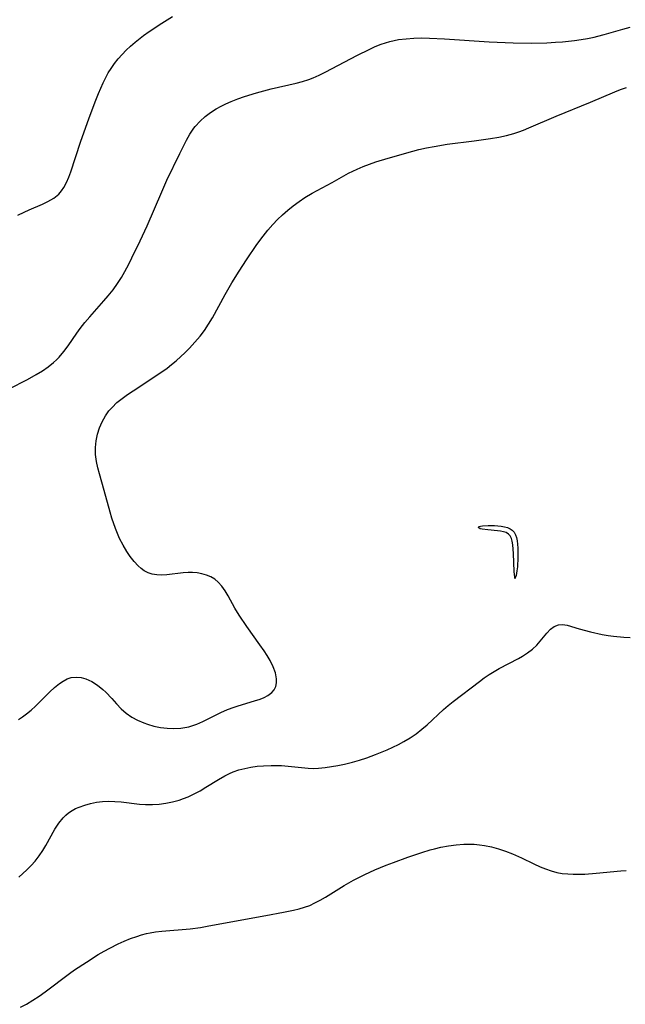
# Model space of a CAD drawing. Header units: metres. Extents: x 1073367 to 1082519, y 1569854 to 1574957.
# Tile 1047 of 1056: x 1080846 to 1080996, y 1573546 to 1573789. Entities that reach past the tile are written whole.
import ezdxf

# ---------------------------------------------------------------- set-up
doc = ezdxf.new("R2010")
doc.units = ezdxf.units.M
doc.layers.add('CGG_CurvaNivelLidar_v1', color=253, linetype='Continuous', lineweight=30)

msp = doc.modelspace()

# ---------------------------------------------------------------- linework, layer by layer
at = {"layer": 'CGG_CurvaNivelLidar_v1'}
for p, q in [((1080881.4378, 1573788.0483, 79), (1080884.0806, 1573789.715, 79)), ((1080876.9835, 1573784.9947, 79), (1080878.389, 1573786.0019, 79)), ((1080878.389, 1573786.0019, 79), (1080881.4378, 1573788.0483, 79)), ((1080990.4669, 1573785.2624, 78.5), (1080995.0626, 1573786.608, 78.5)), ((1080995.0626, 1573786.608, 78.5), (1080996.8487, 1573787.0447, 78.5)), ((1080874.9199, 1573783.3907, 79), (1080876.9835, 1573784.9947, 79)), ((1080936.5905, 1573783.2524, 78.5), (1080937.6712, 1573783.5686, 78.5)), ((1080937.6712, 1573783.5686, 78.5), (1080938.7088, 1573783.8123, 78.5)), ((1080938.7088, 1573783.8123, 78.5), (1080939.7918, 1573784.0071, 78.5)), ((1080939.7918, 1573784.0071, 78.5), (1080941.6757, 1573784.2378, 78.5)), ((1080941.6757, 1573784.2378, 78.5), (1080943.5849, 1573784.3665, 78.5)), ((1080943.5849, 1573784.3665, 78.5), (1080945.5119, 1573784.4155, 78.5)), ((1080945.5119, 1573784.4155, 78.5), (1080947.4511, 1573784.3992, 78.5)), ((1080947.4511, 1573784.3992, 78.5), (1080951.1425, 1573784.2369, 78.5)), ((1080951.1425, 1573784.2369, 78.5), (1080962.1449, 1573783.4824, 78.5)), ((1080980.2139, 1573783.4986, 78.5), (1080983.1657, 1573783.7969, 78.5)), ((1080983.1657, 1573783.7969, 78.5), (1080984.7832, 1573784.0166, 78.5)), ((1080984.7832, 1573784.0166, 78.5), (1080986.3892, 1573784.2849, 78.5)), ((1080986.3892, 1573784.2849, 78.5), (1080987.9804, 1573784.6118, 78.5)), ((1080987.9804, 1573784.6118, 78.5), (1080988.9264, 1573784.8407, 78.5)), ((1080988.9264, 1573784.8407, 78.5), (1080990.4669, 1573785.2624, 78.5)), ((1080871.6786, 1573780.3689, 79), (1080872.7089, 1573781.4221, 79)), ((1080872.7089, 1573781.4221, 79), (1080873.7924, 1573782.4271, 79)), ((1080873.7924, 1573782.4271, 79), (1080874.9199, 1573783.3907, 79)), ((1080929.7128, 1573780.1773, 78.5), (1080932.5456, 1573781.6104, 78.5)), ((1080932.5456, 1573781.6104, 78.5), (1080934.0247, 1573782.2816, 78.5)), ((1080934.0247, 1573782.2816, 78.5), (1080935.5235, 1573782.8833, 78.5)), ((1080935.5235, 1573782.8833, 78.5), (1080936.5905, 1573783.2524, 78.5)), ((1080962.1449, 1573783.4824, 78.5), (1080966.0892, 1573783.2845, 78.5)), ((1080966.0892, 1573783.2845, 78.5), (1080968.0605, 1573783.2188, 78.5)), ((1080968.0605, 1573783.2188, 78.5), (1080972.6169, 1573783.1809, 78.5)), ((1080972.6169, 1573783.1809, 78.5), (1080976.3047, 1573783.2642, 78.5)), ((1080976.3047, 1573783.2642, 78.5), (1080978.484, 1573783.3736, 78.5)), ((1080978.484, 1573783.3736, 78.5), (1080980.2139, 1573783.4986, 78.5)), ((1080869.823, 1573778.1271, 79), (1080870.7201, 1573779.2731, 79)), ((1080870.7201, 1573779.2731, 79), (1080871.6786, 1573780.3689, 79)), ((1080921.6877, 1573775.9676, 78.5), (1080929.7128, 1573780.1773, 78.5)), ((1080868.285, 1573775.8103, 79), (1080868.9881, 1573776.9342, 79)), ((1080868.9881, 1573776.9342, 79), (1080869.823, 1573778.1271, 79)), ((1080866.9907, 1573773.3566, 79), (1080867.6361, 1573774.6511, 79)), ((1080867.6361, 1573774.6511, 79), (1080868.285, 1573775.8103, 79)), ((1080916.1432, 1573773.7173, 78.5), (1080917.7221, 1573774.2211, 78.5)), ((1080917.7221, 1573774.2211, 78.5), (1080918.7846, 1573774.6214, 78.5)), ((1080918.7846, 1573774.6214, 78.5), (1080920.2492, 1573775.2617, 78.5)), ((1080920.2492, 1573775.2617, 78.5), (1080921.6877, 1573775.9676, 78.5)), ((1080865.8501, 1573770.7462, 79), (1080866.9907, 1573773.3566, 79)), ((1080904.8332, 1573770.9189, 78.5), (1080908.4444, 1573771.8753, 78.5)), ((1080908.4444, 1573771.8753, 78.5), (1080914.5353, 1573773.2831, 78.5)), ((1080914.5353, 1573773.2831, 78.5), (1080916.1432, 1573773.7173, 78.5)), ((1080993.0862, 1573771.1168, 78), (1080994.511, 1573771.7025, 78)), ((1080994.511, 1573771.7025, 78), (1080995.9436, 1573772.2437, 78)), ((1080863.594, 1573764.7785, 79), (1080865.1826, 1573769.0541, 79)), ((1080865.1826, 1573769.0541, 79), (1080865.8501, 1573770.7462, 79)), ((1080898.5307, 1573768.7481, 78.5), (1080900.1785, 1573769.4006, 78.5)), ((1080900.1785, 1573769.4006, 78.5), (1080901.8587, 1573769.9962, 78.5)), ((1080901.8587, 1573769.9962, 78.5), (1080904.8332, 1573770.9189, 78.5)), ((1080987.1141, 1573768.5848, 78), (1080993.0862, 1573771.1168, 78)), ((1080893.4737, 1573766.0351, 78.5), (1080894.8728, 1573766.9361, 78.5)), ((1080894.8728, 1573766.9361, 78.5), (1080896.0551, 1573767.5925, 78.5)), ((1080896.0551, 1573767.5925, 78.5), (1080897.2769, 1573768.1938, 78.5)), ((1080897.2769, 1573768.1938, 78.5), (1080898.5307, 1573768.7481, 78.5)), ((1080978.6381, 1573765.1885, 78), (1080987.1141, 1573768.5848, 78)), ((1080861.4339, 1573758.7174, 79), (1080863.594, 1573764.7785, 79)), ((1080890.9344, 1573763.9436, 78.5), (1080892.1568, 1573765.0382, 78.5)), ((1080892.1568, 1573765.0382, 78.5), (1080893.4737, 1573766.0351, 78.5)), ((1080971.9344, 1573762.2659, 78), (1080978.6381, 1573765.1885, 78)), ((1080888.3976, 1573760.7376, 78.5), (1080889.3825, 1573762.1834, 78.5)), ((1080889.3825, 1573762.1834, 78.5), (1080889.685, 1573762.5717, 78.5)), ((1080889.685, 1573762.5717, 78.5), (1080890.9344, 1573763.9436, 78.5)), ((1080969.4423, 1573761.3043, 78), (1080970.6246, 1573761.7378, 78)), ((1080970.6246, 1573761.7378, 78), (1080971.9344, 1573762.2659, 78)), ((1080887.5125, 1573759.204, 78.5), (1080888.3976, 1573760.7376, 78.5)), ((1080958.4677, 1573759.0507, 78), (1080962.4311, 1573759.6303, 78)), ((1080962.4311, 1573759.6303, 78), (1080964.4848, 1573759.9961, 78)), ((1080964.4848, 1573759.9961, 78), (1080966.3794, 1573760.4086, 78)), ((1080966.3794, 1573760.4086, 78), (1080968.2461, 1573760.9146, 78)), ((1080968.2461, 1573760.9146, 78), (1080969.4423, 1573761.3043, 78)), ((1080859.0255, 1573751.4633, 79), (1080861.4339, 1573758.7174, 79)), ((1080885.8973, 1573755.9817, 78.5), (1080886.6897, 1573757.6109, 78.5)), ((1080886.6897, 1573757.6109, 78.5), (1080887.5125, 1573759.204, 78.5)), ((1080943.3477, 1573756.5477, 78), (1080944.8164, 1573756.9239, 78)), ((1080944.8164, 1573756.9239, 78), (1080946.6781, 1573757.3472, 78)), ((1080946.6781, 1573757.3472, 78), (1080948.5531, 1573757.7131, 78)), ((1080948.5531, 1573757.7131, 78), (1080951.8081, 1573758.2214, 78)), ((1080951.8081, 1573758.2214, 78), (1080958.4677, 1573759.0507, 78)), ((1080882.7426, 1573749.3928, 78.5), (1080885.8973, 1573755.9817, 78.5)), ((1080934.1952, 1573753.857, 78), (1080937.2841, 1573754.8126, 78)), ((1080937.2841, 1573754.8126, 78), (1080943.3477, 1573756.5477, 78)), ((1080927.4698, 1573751.0864, 78), (1080929.5805, 1573752.1241, 78)), ((1080929.5805, 1573752.1241, 78), (1080931.1104, 1573752.7624, 78)), ((1080931.1104, 1573752.7624, 78), (1080932.6712, 1573753.341, 78)), ((1080932.6712, 1573753.341, 78), (1080934.1952, 1573753.857, 78)), ((1080857.9916, 1573748.7954, 79), (1080858.5361, 1573750.0953, 79)), ((1080858.5361, 1573750.0953, 79), (1080859.0255, 1573751.4633, 79)), ((1080923.4421, 1573748.8354, 78), (1080927.4698, 1573751.0864, 78)), ((1080856.7767, 1573746.7265, 79), (1080857.3578, 1573747.5877, 79)), ((1080857.3578, 1573747.5877, 79), (1080857.9916, 1573748.7954, 79)), ((1080881.4403, 1573746.4966, 78.5), (1080882.7426, 1573749.3928, 78.5)), ((1080918.4881, 1573746.1355, 78), (1080923.4421, 1573748.8354, 78)), ((1080853.391, 1573744.0923, 79), (1080854.8431, 1573744.9318, 79)), ((1080854.8431, 1573744.9318, 79), (1080856.1044, 1573745.9543, 79)), ((1080856.1044, 1573745.9543, 79), (1080856.7767, 1573746.7265, 79)), ((1080877.8323, 1573738.1462, 78.5), (1080881.4403, 1573746.4966, 78.5)), ((1080915.2741, 1573744.1269, 78), (1080916.7374, 1573745.0941, 78)), ((1080916.7374, 1573745.0941, 78), (1080918.4881, 1573746.1355, 78)), ((1080848.8039, 1573742.1003, 79), (1080852.0602, 1573743.4714, 79)), ((1080852.0602, 1573743.4714, 79), (1080853.391, 1573744.0923, 79)), ((1080912.5063, 1573741.9755, 78), (1080913.8614, 1573743.0873, 78)), ((1080913.8614, 1573743.0873, 78), (1080915.2741, 1573744.1269, 78)), ((1080845.9619, 1573740.715, 79), (1080847.5304, 1573741.5131, 79)), ((1080847.5304, 1573741.5131, 79), (1080848.8039, 1573742.1003, 79)), ((1080910.0029, 1573739.6542, 78), (1080911.1987, 1573740.8039, 78)), ((1080911.1987, 1573740.8039, 78), (1080912.5063, 1573741.9755, 78)), ((1080876.1058, 1573734.3879, 78.5), (1080877.8323, 1573738.1462, 78.5)), ((1080907.6233, 1573737.0539, 78), (1080908.8513, 1573738.4572, 78)), ((1080908.8513, 1573738.4572, 78), (1080910.0029, 1573739.6542, 78)), ((1080904.9038, 1573733.513, 78), (1080906.4515, 1573735.5955, 78)), ((1080906.4515, 1573735.5955, 78), (1080907.6233, 1573737.0539, 78)), ((1080874.101, 1573730.218, 78.5), (1080876.1058, 1573734.3879, 78.5)), ((1080902.3013, 1573729.7188, 78), (1080904.9038, 1573733.513, 78)), ((1080873.3091, 1573728.643, 78.5), (1080874.101, 1573730.218, 78.5)), ((1080872.3561, 1573726.8568, 78.5), (1080873.3091, 1573728.643, 78.5)), ((1080900.4925, 1573726.9253, 78), (1080902.3013, 1573729.7188, 78)), ((1080870.5703, 1573723.9155, 78.5), (1080871.4934, 1573725.3647, 78.5)), ((1080871.4934, 1573725.3647, 78.5), (1080872.3561, 1573726.8568, 78.5)), ((1080898.7559, 1573724.0877, 78), (1080900.4925, 1573726.9253, 78)), ((1080869.4745, 1573722.3897, 78.5), (1080870.5703, 1573723.9155, 78.5)), ((1080897.1152, 1573721.1968, 78), (1080898.7559, 1573724.0877, 78)), ((1080867.1829, 1573719.6248, 78.5), (1080868.2795, 1573720.9016, 78.5)), ((1080868.2795, 1573720.9016, 78.5), (1080869.4745, 1573722.3897, 78.5)), ((1080893.9638, 1573715.4734, 78), (1080897.1152, 1573721.1968, 78)), ((1080863.6922, 1573715.7048, 78.5), (1080867.1829, 1573719.6248, 78.5)), ((1080862.4797, 1573714.2766, 78.5), (1080863.6922, 1573715.7048, 78.5)), ((1080861.3271, 1573712.8122, 78.5), (1080862.4797, 1573714.2766, 78.5)), ((1080891.9767, 1573712.3628, 78), (1080892.9824, 1573713.8506, 78)), ((1080892.9824, 1573713.8506, 78), (1080893.9638, 1573715.4734, 78)), ((1080858.3681, 1573708.5673, 78.5), (1080860.4924, 1573711.6554, 78.5)), ((1080860.4924, 1573711.6554, 78.5), (1080861.3271, 1573712.8122, 78.5)), ((1080889.6193, 1573709.4376, 78), (1080890.8925, 1573710.9324, 78)), ((1080890.8925, 1573710.9324, 78), (1080891.9767, 1573712.3628, 78)), ((1080857.3009, 1573707.1223, 78.5), (1080858.3681, 1573708.5673, 78.5)), ((1080888.2723, 1573708.0022, 78), (1080889.6193, 1573709.4376, 78)), ((1080856.1527, 1573705.7561, 78.5), (1080857.3009, 1573707.1223, 78.5)), ((1080884.9969, 1573704.8933, 78), (1080887.1879, 1573706.9211, 78)), ((1080887.1879, 1573706.9211, 78), (1080888.2723, 1573708.0022, 78)), ((1080853.4611, 1573703.3516, 78.5), (1080854.8027, 1573704.4293, 78.5)), ((1080854.8027, 1573704.4293, 78.5), (1080855.4955, 1573705.0748, 78.5)), ((1080855.4955, 1573705.0748, 78.5), (1080856.1527, 1573705.7561, 78.5)), ((1080882.7951, 1573703.084, 78), (1080883.8897, 1573703.9516, 78)), ((1080883.8897, 1573703.9516, 78), (1080884.9969, 1573704.8933, 78)), ((1080848.4126, 1573700.2664, 78.5), (1080850.5354, 1573701.4505, 78.5)), ((1080850.5354, 1573701.4505, 78.5), (1080852.0304, 1573702.3679, 78.5)), ((1080852.0304, 1573702.3679, 78.5), (1080853.4611, 1573703.3516, 78.5)), ((1080874.3697, 1573697.4587, 78), (1080880.5241, 1573701.4463, 78)), ((1080880.5241, 1573701.4463, 78), (1080882.7951, 1573703.084, 78)), ((1080843.8705, 1573697.9625, 78.5), (1080848.4126, 1573700.2664, 78.5)), ((1080871.6706, 1573695.5619, 78), (1080872.996, 1573696.5268, 78)), ((1080872.996, 1573696.5268, 78), (1080874.3697, 1573697.4587, 78)), ((1080869.1981, 1573693.391, 78), (1080870.4163, 1573694.5458, 78)), ((1080870.4163, 1573694.5458, 78), (1080871.6706, 1573695.5619, 78)), ((1080867.5527, 1573691.279, 78), (1080868.4406, 1573692.5283, 78)), ((1080868.4406, 1573692.5283, 78), (1080869.1981, 1573693.391, 78)), ((1080866.115, 1573688.3654, 78), (1080866.7608, 1573689.8593, 78)), ((1080866.7608, 1573689.8593, 78), (1080867.5527, 1573691.279, 78)), ((1080865.2726, 1573685.1731, 78), (1080865.6173, 1573686.8143, 78)), ((1080865.6173, 1573686.8143, 78), (1080866.115, 1573688.3654, 78)), ((1080865.1166, 1573683.4992, 78), (1080865.2726, 1573685.1731, 78)), ((1080865.1683, 1573681.7734, 78), (1080865.1166, 1573683.4992, 78)), ((1080865.4002, 1573680.0365, 78), (1080865.1683, 1573681.7734, 78)), ((1080865.7222, 1573678.5037, 78), (1080865.4002, 1573680.0365, 78)), ((1080866.1186, 1573676.9672, 78), (1080865.7222, 1573678.5037, 78)), ((1080867.2859, 1573672.8791, 78), (1080866.1186, 1573676.9672, 78)), ((1080868.7557, 1573667.5163, 78), (1080867.2859, 1573672.8791, 78)), ((1080869.1889, 1573666.0487, 78), (1080868.7557, 1573667.5163, 78)), ((1080870.0208, 1573663.5587, 78), (1080869.1889, 1573666.0487, 78)), ((1080870.523, 1573662.3032, 78), (1080870.0208, 1573663.5587, 78)), ((1080871.0764, 1573661.0792, 78), (1080870.523, 1573662.3032, 78)), ((1080959.4913, 1573663.757, 77.5), (1080959.4918, 1573663.8871, 77.5)), ((1080959.5562, 1573663.6649, 77.5), (1080959.4913, 1573663.757, 77.5)), ((1080959.4918, 1573663.8871, 77.5), (1080959.6425, 1573664.0271, 77.5)), ((1080959.9263, 1573663.4592, 77.5), (1080959.5562, 1573663.6649, 77.5)), ((1080959.6425, 1573664.0271, 77.5), (1080959.9785, 1573664.1354, 77.5)), ((1080960.436, 1573663.3289, 77.5), (1080959.9263, 1573663.4592, 77.5)), ((1080959.9785, 1573664.1354, 77.5), (1080960.4995, 1573664.2115, 77.5)), ((1080961.7895, 1573663.1691, 77.5), (1080960.436, 1573663.3289, 77.5)), ((1080960.4995, 1573664.2115, 77.5), (1080961.8609, 1573664.2723, 77.5)), ((1080964.1684, 1573662.9893, 77.5), (1080961.7895, 1573663.1691, 77.5)), ((1080961.8609, 1573664.2723, 77.5), (1080963.4465, 1573664.2332, 77.5)), ((1080963.4465, 1573664.2332, 77.5), (1080965.0826, 1573664.0806, 77.5)), ((1080964.9534, 1573662.8894, 77.5), (1080964.1684, 1573662.9893, 77.5)), ((1080965.6936, 1573662.7383, 77.5), (1080964.9534, 1573662.8894, 77.5)), ((1080965.0826, 1573664.0806, 77.5), (1080965.8728, 1573663.9426, 77.5)), ((1080966.3591, 1573662.5098, 77.5), (1080965.6936, 1573662.7383, 77.5)), ((1080965.8728, 1573663.9426, 77.5), (1080966.6175, 1573663.7443, 77.5)), ((1080966.9134, 1573662.1689, 77.5), (1080966.3591, 1573662.5098, 77.5)), ((1080966.6175, 1573663.7443, 77.5), (1080967.2914, 1573663.4635, 77.5)), ((1080967.2914, 1573663.4635, 77.5), (1080967.7986, 1573663.1282, 77.5)), ((1080967.7986, 1573663.1282, 77.5), (1080968.0383, 1573662.9002, 77.5)), ((1080968.0383, 1573662.9002, 77.5), (1080968.275, 1573662.5996, 77.5)), ((1080968.275, 1573662.5996, 77.5), (1080968.6067, 1573661.9841, 77.5)), ((1080871.9155, 1573659.4426, 78), (1080871.0764, 1573661.0792, 78)), ((1080967.3259, 1573661.6851, 77.5), (1080966.9134, 1573662.1689, 77.5)), ((1080967.6171, 1573661.0806, 77.5), (1080967.3259, 1573661.6851, 77.5)), ((1080967.8163, 1573660.3837, 77.5), (1080967.6171, 1573661.0806, 77.5)), ((1080967.9526, 1573659.5259, 77.5), (1080967.8163, 1573660.3837, 77.5)), ((1080968.6067, 1573661.9841, 77.5), (1080968.8498, 1573661.2856, 77.5)), ((1080968.8498, 1573661.2856, 77.5), (1080969.0256, 1573660.5249, 77.5)), ((1080969.0256, 1573660.5249, 77.5), (1080969.146, 1573659.6628, 77.5)), ((1080872.8334, 1573657.8873, 78), (1080871.9155, 1573659.4426, 78)), ((1080873.705, 1573656.6034, 78), (1080872.8334, 1573657.8873, 78)), ((1080968.1074, 1573657.3644, 77.5), (1080967.9526, 1573659.5259, 77.5)), ((1080968.2917, 1573652.9191, 77.5), (1080968.1074, 1573657.3644, 77.5)), ((1080969.146, 1573659.6628, 77.5), (1080969.2134, 1573658.6466, 77.5)), ((1080969.2134, 1573658.6466, 77.5), (1080969.2344, 1573657.5295, 77.5)), ((1080969.2344, 1573657.5295, 77.5), (1080969.2148, 1573656.3659, 77.5)), ((1080874.6326, 1573655.4171, 78), (1080873.705, 1573656.6034, 78)), ((1080875.6148, 1573654.3518, 78), (1080874.6326, 1573655.4171, 78)), ((1080969.2148, 1573656.3659, 77.5), (1080969.0741, 1573654.1108, 77.5)), ((1080876.3604, 1573653.6776, 78), (1080875.6148, 1573654.3518, 78)), ((1080877.1526, 1573653.1038, 78), (1080876.3604, 1573653.6776, 78)), ((1080878.0944, 1573652.612, 78), (1080877.1526, 1573653.1038, 78)), ((1080879.1018, 1573652.2778, 78), (1080878.0944, 1573652.612, 78)), ((1080886.7547, 1573652.6316, 78), (1080882.712, 1573652.1449, 78)), ((1080887.9475, 1573652.7078, 78), (1080886.7547, 1573652.6316, 78)), ((1080889.0321, 1573652.7005, 78), (1080887.9475, 1573652.7078, 78)), ((1080890.2098, 1573652.5939, 78), (1080889.0321, 1573652.7005, 78)), ((1080891.3575, 1573652.3823, 78), (1080890.2098, 1573652.5939, 78)), ((1080968.4206, 1573651.5412, 77.5), (1080968.2917, 1573652.9191, 77.5)), ((1080968.9629, 1573653.1231, 77.5), (1080968.7735, 1573651.9876, 77.5)), ((1080969.0741, 1573654.1108, 77.5), (1080968.9629, 1573653.1231, 77.5)), ((1080880.2303, 1573652.0973, 78), (1080879.1018, 1573652.2778, 78)), ((1080881.405, 1573652.0632, 78), (1080880.2303, 1573652.0973, 78)), ((1080882.712, 1573652.1449, 78), (1080881.405, 1573652.0632, 78)), ((1080892.4608, 1573652.0602, 78), (1080891.3575, 1573652.3823, 78)), ((1080893.5203, 1573651.6125, 78), (1080892.4608, 1573652.0602, 78)), ((1080894.5018, 1573651.0406, 78), (1080893.5203, 1573651.6125, 78)), ((1080895.3868, 1573650.3396, 78), (1080894.5018, 1573651.0406, 78)), ((1080896.2964, 1573649.3407, 78), (1080895.3868, 1573650.3396, 78)), ((1080968.4619, 1573651.3106, 77.5), (1080968.4206, 1573651.5412, 77.5)), ((1080968.5, 1573651.2484, 77.5), (1080968.4619, 1573651.3106, 77.5)), ((1080968.5773, 1573651.3317, 77.5), (1080968.5, 1573651.2484, 77.5)), ((1080968.7735, 1573651.9876, 77.5), (1080968.5773, 1573651.3317, 77.5)), ((1080897.0937, 1573648.1972, 78), (1080896.2964, 1573649.3407, 78)), ((1080897.8268, 1573646.9517, 78), (1080897.0937, 1573648.1972, 78)), ((1080899.4977, 1573643.9074, 78), (1080897.8268, 1573646.9517, 78)), ((1080900.5348, 1573642.1955, 78), (1080899.4977, 1573643.9074, 78)), ((1080902.4335, 1573639.3481, 78), (1080900.5348, 1573642.1955, 78)), ((1080905.6168, 1573634.8981, 78), (1080902.4335, 1573639.3481, 78)), ((1080976.3368, 1573637.7665, 77.5), (1080977.2296, 1573638.6824, 77.5)), ((1080977.2296, 1573638.6824, 77.5), (1080978.1685, 1573639.3948, 77.5)), ((1080978.1685, 1573639.3948, 77.5), (1080979.176, 1573639.8124, 77.5)), ((1080979.176, 1573639.8124, 77.5), (1080980.2142, 1573639.8747, 77.5)), ((1080980.2142, 1573639.8747, 77.5), (1080981.3346, 1573639.6876, 77.5)), ((1080981.3346, 1573639.6876, 77.5), (1080984.3401, 1573638.8099, 77.5)), ((1080984.3401, 1573638.8099, 77.5), (1080987.1171, 1573638.0817, 77.5)), ((1080987.1171, 1573638.0817, 77.5), (1080990.0022, 1573637.4419, 77.5)), ((1080973.8536, 1573634.7814, 77.5), (1080974.6958, 1573635.7478, 77.5)), ((1080974.6958, 1573635.7478, 77.5), (1080976.3368, 1573637.7665, 77.5)), ((1080990.0022, 1573637.4419, 77.5), (1080991.443, 1573637.1837, 77.5)), ((1080991.443, 1573637.1837, 77.5), (1080992.7338, 1573637.0004, 77.5)), ((1080992.7338, 1573637.0004, 77.5), (1080995.3539, 1573636.7389, 77.5)), ((1080995.3539, 1573636.7389, 77.5), (1080996.8772, 1573636.6385, 77.5)), ((1080906.6521, 1573633.3935, 78), (1080905.6168, 1573634.8981, 78)), ((1080907.4206, 1573632.2007, 78), (1080906.6521, 1573633.3935, 78)), ((1080971.6173, 1573632.8951, 77.5), (1080972.8025, 1573633.8011, 77.5)), ((1080972.8025, 1573633.8011, 77.5), (1080973.8536, 1573634.7814, 77.5)), ((1080908.1422, 1573630.9978, 78), (1080907.4206, 1573632.2007, 78)), ((1080908.911, 1573629.459, 78), (1080908.1422, 1573630.9978, 78)), ((1080964.5887, 1573629.0154, 77.5), (1080969.3376, 1573631.504, 77.5)), ((1080969.3376, 1573631.504, 77.5), (1080970.3255, 1573632.0628, 77.5)), ((1080970.3255, 1573632.0628, 77.5), (1080971.6173, 1573632.8951, 77.5)), ((1080909.4652, 1573627.9364, 78), (1080908.911, 1573629.459, 78)), ((1080962.1244, 1573627.5309, 77.5), (1080963.357, 1573628.3132, 77.5)), ((1080963.357, 1573628.3132, 77.5), (1080964.5887, 1573629.0154, 77.5)), ((1080856.2344, 1573625.2975, 78), (1080857.1866, 1573625.9369, 78)), ((1080857.1866, 1573625.9369, 78), (1080858.1594, 1573626.4438, 78)), ((1080858.1594, 1573626.4438, 78), (1080859.1598, 1573626.7825, 78)), ((1080859.1598, 1573626.7825, 78), (1080860.3547, 1573626.9272, 78)), ((1080860.3547, 1573626.9272, 78), (1080861.5709, 1573626.825, 78)), ((1080861.5709, 1573626.825, 78), (1080862.7834, 1573626.4988, 78)), ((1080862.7834, 1573626.4988, 78), (1080864.2238, 1573625.8284, 78)), ((1080864.2238, 1573625.8284, 78), (1080865.6148, 1573624.9199, 78)), ((1080909.7502, 1573626.468, 78), (1080909.4652, 1573627.9364, 78)), ((1080909.7473, 1573625.4761, 78), (1080909.7502, 1573626.468, 78)), ((1080953.2853, 1573620.9091, 77.5), (1080959.7219, 1573625.8158, 77.5)), ((1080959.7219, 1573625.8158, 77.5), (1080960.9153, 1573626.6928, 77.5)), ((1080960.9153, 1573626.6928, 77.5), (1080962.1244, 1573627.5309, 77.5)), ((1080853.8912, 1573623.2781, 78), (1080855.0531, 1573624.3468, 78)), ((1080855.0531, 1573624.3468, 78), (1080856.2344, 1573625.2975, 78)), ((1080865.6148, 1573624.9199, 78), (1080866.9468, 1573623.8311, 78)), ((1080866.9468, 1573623.8311, 78), (1080867.6656, 1573623.1552, 78)), ((1080908.5762, 1573623.1257, 78), (1080909.1435, 1573623.7992, 78)), ((1080909.1435, 1573623.7992, 78), (1080909.5372, 1573624.5568, 78)), ((1080909.5372, 1573624.5568, 78), (1080909.7473, 1573625.4761, 78)), ((1080851.4054, 1573620.7832, 78), (1080853.8912, 1573623.2781, 78)), ((1080867.6656, 1573623.1552, 78), (1080869.1335, 1573621.5953, 78)), ((1080869.1335, 1573621.5953, 78), (1080870.2713, 1573620.3275, 78)), ((1080900.2619, 1573619.8638, 78), (1080904.3108, 1573621.0224, 78)), ((1080904.3108, 1573621.0224, 78), (1080905.7249, 1573621.4819, 78)), ((1080905.7249, 1573621.4819, 78), (1080906.6979, 1573621.883, 78)), ((1080906.6979, 1573621.883, 78), (1080907.5786, 1573622.3548, 78)), ((1080907.5786, 1573622.3548, 78), (1080908.5762, 1573623.1257, 78)), ((1080848.1388, 1573617.8635, 78), (1080849.2681, 1573618.7987, 78)), ((1080849.2681, 1573618.7987, 78), (1080850.3563, 1573619.7764, 78)), ((1080850.3563, 1573619.7764, 78), (1080851.4054, 1573620.7832, 78)), ((1080870.2713, 1573620.3275, 78), (1080871.445, 1573619.1013, 78)), ((1080871.445, 1573619.1013, 78), (1080872.7072, 1573617.9862, 78)), ((1080896.0274, 1573618.1669, 78), (1080897.6338, 1573618.8845, 78)), ((1080897.6338, 1573618.8845, 78), (1080899.2592, 1573619.5225, 78)), ((1080899.2592, 1573619.5225, 78), (1080900.2619, 1573619.8638, 78)), ((1080946.8321, 1573615.1593, 77.5), (1080950.9187, 1573618.9334, 77.5)), ((1080950.9187, 1573618.9334, 77.5), (1080952.0343, 1573619.8958, 77.5)), ((1080952.0343, 1573619.8958, 77.5), (1080953.2853, 1573620.9091, 77.5)), ((1080846.1224, 1573616.4185, 78), (1080847.1481, 1573617.1159, 78)), ((1080847.1481, 1573617.1159, 78), (1080848.1388, 1573617.8635, 78)), ((1080872.7072, 1573617.9862, 78), (1080874.0534, 1573617.0652, 78)), ((1080874.0534, 1573617.0652, 78), (1080875.5033, 1573616.2873, 78)), ((1080875.5033, 1573616.2873, 78), (1080877.0289, 1573615.6291, 78)), ((1080891.5651, 1573615.9599, 78), (1080896.0274, 1573618.1669, 78)), ((1080877.0289, 1573615.6291, 78), (1080877.916, 1573615.3053, 78)), ((1080877.916, 1573615.3053, 78), (1080879.5196, 1573614.8316, 78)), ((1080879.5196, 1573614.8316, 78), (1080881.1253, 1573614.4973, 78)), ((1080881.1253, 1573614.4973, 78), (1080882.7512, 1573614.2889, 78)), ((1080882.7512, 1573614.2889, 78), (1080884.3828, 1573614.2138, 78)), ((1080884.3828, 1573614.2138, 78), (1080886.1244, 1573614.2989, 78)), ((1080886.1244, 1573614.2989, 78), (1080888.1054, 1573614.6439, 78)), ((1080888.1054, 1573614.6439, 78), (1080888.6519, 1573614.7953, 78)), ((1080888.6519, 1573614.7953, 78), (1080890.1208, 1573615.3189, 78)), ((1080890.1208, 1573615.3189, 78), (1080891.5651, 1573615.9599, 78)), ((1080944.1253, 1573612.9617, 77.5), (1080945.5372, 1573614.0471, 77.5)), ((1080945.5372, 1573614.0471, 77.5), (1080946.8321, 1573615.1593, 77.5)), ((1080941.1283, 1573611.0312, 77.5), (1080942.6541, 1573611.9558, 77.5)), ((1080942.6541, 1573611.9558, 77.5), (1080944.1253, 1573612.9617, 77.5)), ((1080934.0953, 1573607.8164, 77.5), (1080936.9755, 1573608.9921, 77.5)), ((1080936.9755, 1573608.9921, 77.5), (1080938.3919, 1573609.6287, 77.5)), ((1080938.3919, 1573609.6287, 77.5), (1080939.7755, 1573610.3036, 77.5)), ((1080939.7755, 1573610.3036, 77.5), (1080941.1283, 1573611.0312, 77.5)), ((1080928.4429, 1573605.9318, 77.5), (1080930.2157, 1573606.4444, 77.5)), ((1080930.2157, 1573606.4444, 77.5), (1080931.9732, 1573607.0298, 77.5)), ((1080931.9732, 1573607.0298, 77.5), (1080934.0953, 1573607.8164, 77.5)), ((1080899.0192, 1573603.541, 77.5), (1080900.431, 1573604.026, 77.5)), ((1080900.431, 1573604.026, 77.5), (1080901.9186, 1573604.4135, 77.5)), ((1080901.9186, 1573604.4135, 77.5), (1080903.4352, 1573604.7072, 77.5)), ((1080903.4352, 1573604.7072, 77.5), (1080904.9724, 1573604.922, 77.5)), ((1080904.9724, 1573604.922, 77.5), (1080906.5228, 1573605.0681, 77.5)), ((1080906.5228, 1573605.0681, 77.5), (1080908.4547, 1573605.159, 77.5)), ((1080908.4547, 1573605.159, 77.5), (1080909.6891, 1573605.1581, 77.5)), ((1080909.6891, 1573605.1581, 77.5), (1080910.9219, 1573605.1075, 77.5)), ((1080910.9219, 1573605.1075, 77.5), (1080912.582, 1573604.9642, 77.5)), ((1080912.582, 1573604.9642, 77.5), (1080915.8902, 1573604.5893, 77.5)), ((1080915.8902, 1573604.5893, 77.5), (1080917.5437, 1573604.4564, 77.5)), ((1080917.5437, 1573604.4564, 77.5), (1080918.8194, 1573604.4222, 77.5)), ((1080918.8194, 1573604.4222, 77.5), (1080920.0947, 1573604.463, 77.5)), ((1080920.0947, 1573604.463, 77.5), (1080921.6906, 1573604.6081, 77.5)), ((1080921.6906, 1573604.6081, 77.5), (1080923.2848, 1573604.8358, 77.5)), ((1080923.2848, 1573604.8358, 77.5), (1080924.8771, 1573605.125, 77.5)), ((1080924.8771, 1573605.125, 77.5), (1080926.4666, 1573605.4588, 77.5)), ((1080926.4666, 1573605.4588, 77.5), (1080928.4429, 1573605.9318, 77.5)), ((1080892.3406, 1573599.7655, 77.5), (1080895.4123, 1573601.7037, 77.5)), ((1080895.4123, 1573601.7037, 77.5), (1080896.9786, 1573602.5984, 77.5)), ((1080896.9786, 1573602.5984, 77.5), (1080898.1758, 1573603.1861, 77.5)), ((1080898.1758, 1573603.1861, 77.5), (1080899.0192, 1573603.541, 77.5)), ((1080890.9118, 1573598.9002, 77.5), (1080892.3406, 1573599.7655, 77.5)), ((1080885.7144, 1573596.6079, 77.5), (1080886.8452, 1573596.974, 77.5)), ((1080886.8452, 1573596.974, 77.5), (1080887.9537, 1573597.3989, 77.5)), ((1080887.9537, 1573597.3989, 77.5), (1080889.4533, 1573598.0998, 77.5)), ((1080889.4533, 1573598.0998, 77.5), (1080890.9118, 1573598.9002, 77.5)), ((1080859.3795, 1573594.0226, 77.5), (1080860.2337, 1573594.4881, 77.5)), ((1080860.2337, 1573594.4881, 77.5), (1080861.1284, 1573594.8925, 77.5)), ((1080861.1284, 1573594.8925, 77.5), (1080862.4968, 1573595.3852, 77.5)), ((1080862.4968, 1573595.3852, 77.5), (1080863.9201, 1573595.7712, 77.5)), ((1080863.9201, 1573595.7712, 77.5), (1080865.3835, 1573596.0573, 77.5)), ((1080865.3835, 1573596.0573, 77.5), (1080866.8859, 1573596.2446, 77.5)), ((1080866.8859, 1573596.2446, 77.5), (1080868.4081, 1573596.3214, 77.5)), ((1080868.4081, 1573596.3214, 77.5), (1080869.9143, 1573596.2833, 77.5)), ((1080869.9143, 1573596.2833, 77.5), (1080871.4281, 1573596.1608, 77.5)), ((1080871.4281, 1573596.1608, 77.5), (1080875.9664, 1573595.633, 77.5)), ((1080875.9664, 1573595.633, 77.5), (1080877.4799, 1573595.5183, 77.5)), ((1080877.4799, 1573595.5183, 77.5), (1080879.1471, 1573595.4977, 77.5)), ((1080879.1471, 1573595.4977, 77.5), (1080880.8132, 1573595.611, 77.5)), ((1080880.8132, 1573595.611, 77.5), (1080882.4672, 1573595.8425, 77.5)), ((1080882.4672, 1573595.8425, 77.5), (1080884.1033, 1573596.1775, 77.5)), ((1080884.1033, 1573596.1775, 77.5), (1080885.7144, 1573596.6079, 77.5)), ((1080856.0566, 1573590.894, 77.5), (1080857.1309, 1573592.2262, 77.5)), ((1080857.1309, 1573592.2262, 77.5), (1080857.7835, 1573592.8584, 77.5)), ((1080857.7835, 1573592.8584, 77.5), (1080858.4895, 1573593.4298, 77.5)), ((1080858.4895, 1573593.4298, 77.5), (1080859.3795, 1573594.0226, 77.5)), ((1080852.9046, 1573585.369, 77.5), (1080855.1146, 1573589.4157, 77.5)), ((1080855.1146, 1573589.4157, 77.5), (1080856.0566, 1573590.894, 77.5)), ((1080852.1838, 1573584.1603, 77.5), (1080852.9046, 1573585.369, 77.5)), ((1080947.5615, 1573584.2981, 77), (1080948.6374, 1573584.589, 77)), ((1080948.6374, 1573584.589, 77), (1080950.253, 1573584.9641, 77)), ((1080950.253, 1573584.9641, 77), (1080952.1125, 1573585.3098, 77)), ((1080952.1125, 1573585.3098, 77), (1080953.9793, 1573585.5639, 77)), ((1080953.9793, 1573585.5639, 77), (1080955.8482, 1573585.7149, 77)), ((1080955.8482, 1573585.7149, 77), (1080957.1441, 1573585.7485, 77)), ((1080957.1441, 1573585.7485, 77), (1080958.4366, 1573585.7135, 77)), ((1080958.4366, 1573585.7135, 77), (1080959.716, 1573585.6024, 77)), ((1080959.716, 1573585.6024, 77), (1080960.988, 1573585.4177, 77)), ((1080960.988, 1573585.4177, 77), (1080962.7399, 1573585.049, 77)), ((1080962.7399, 1573585.049, 77), (1080964.4711, 1573584.5696, 77)), ((1080964.4711, 1573584.5696, 77), (1080966.179, 1573583.9964, 77)), ((1080850.2541, 1573581.5548, 77.5), (1080851.2679, 1573582.8269, 77.5)), ((1080851.2679, 1573582.8269, 77.5), (1080852.1838, 1573584.1603, 77.5)), ((1080938.5328, 1573581.2396, 77), (1080942.0828, 1573582.5058, 77)), ((1080942.0828, 1573582.5058, 77), (1080945.5707, 1573583.6852, 77)), ((1080945.5707, 1573583.6852, 77), (1080947.5615, 1573584.2981, 77)), ((1080966.179, 1573583.9964, 77), (1080967.8591, 1573583.3389, 77)), ((1080967.8591, 1573583.3389, 77), (1080970.0678, 1573582.3409, 77)), ((1080970.0678, 1573582.3409, 77), (1080973.1446, 1573580.8602, 77)), ((1080848.1971, 1573579.4059, 77.5), (1080849.2559, 1573580.4574, 77.5)), ((1080849.2559, 1573580.4574, 77.5), (1080850.2541, 1573581.5548, 77.5)), ((1080933.9203, 1573579.4113, 77), (1080936.7484, 1573580.5637, 77)), ((1080936.7484, 1573580.5637, 77), (1080938.5328, 1573581.2396, 77)), ((1080973.1446, 1573580.8602, 77), (1080974.6883, 1573580.1631, 77)), ((1080974.6883, 1573580.1631, 77), (1080976.0477, 1573579.6154, 77)), ((1080846.21, 1573577.6353, 77.5), (1080847.2194, 1573578.5065, 77.5)), ((1080847.2194, 1573578.5065, 77.5), (1080848.1971, 1573579.4059, 77.5)), ((1080928.7143, 1573576.8555, 77), (1080931.4657, 1573578.2877, 77)), ((1080931.4657, 1573578.2877, 77), (1080933.9203, 1573579.4113, 77)), ((1080976.0477, 1573579.6154, 77), (1080977.4244, 1573579.1459, 77)), ((1080977.4244, 1573579.1459, 77), (1080978.823, 1573578.7783, 77)), ((1080978.823, 1573578.7783, 77), (1080980.1496, 1573578.5439, 77)), ((1080980.1496, 1573578.5439, 77), (1080981.4951, 1573578.4006, 77)), ((1080981.4951, 1573578.4006, 77), (1080982.8555, 1573578.33, 77)), ((1080982.8555, 1573578.33, 77), (1080984.2845, 1573578.3187, 77)), ((1080984.2845, 1573578.3187, 77), (1080985.6815, 1573578.3596, 77)), ((1080985.6815, 1573578.3596, 77), (1080988.4899, 1573578.548, 77)), ((1080988.4899, 1573578.548, 77), (1080994.5659, 1573579.1508, 77)), ((1080994.5659, 1573579.1508, 77), (1080995.8729, 1573579.2553, 77)), ((1080921.7678, 1573572.6796, 77), (1080926.4169, 1573575.5309, 77)), ((1080926.4169, 1573575.5309, 77), (1080928.7143, 1573576.8555, 77)), ((1080920.4664, 1573571.9178, 77), (1080921.7678, 1573572.6796, 77)), ((1080915.275, 1573569.7727, 77), (1080916.6124, 1573570.1696, 77)), ((1080916.6124, 1573570.1696, 77), (1080917.9144, 1573570.6498, 77)), ((1080917.9144, 1573570.6498, 77), (1080919.2053, 1573571.2431, 77)), ((1080919.2053, 1573571.2431, 77), (1080920.4664, 1573571.9178, 77)), ((1080898.5092, 1573566.5535, 77), (1080907.1118, 1573568.1765, 77)), ((1080907.1118, 1573568.1765, 77), (1080911.4477, 1573568.9432, 77)), ((1080911.4477, 1573568.9432, 77), (1080913.9098, 1573569.4376, 77)), ((1080913.9098, 1573569.4376, 77), (1080915.275, 1573569.7727, 77)), ((1080888.4254, 1573564.8986, 77), (1080890.9609, 1573565.2289, 77)), ((1080890.9609, 1573565.2289, 77), (1080892.6118, 1573565.4915, 77)), ((1080892.6118, 1573565.4915, 77), (1080898.5092, 1573566.5535, 77)), ((1080873.7384, 1573562.4638, 77), (1080875.2903, 1573563.013, 77)), ((1080875.2903, 1573563.013, 77), (1080876.4952, 1573563.381, 77)), ((1080876.4952, 1573563.381, 77), (1080877.7125, 1573563.6984, 77)), ((1080877.7125, 1573563.6984, 77), (1080878.6329, 1573563.8999, 77)), ((1080878.6329, 1573563.8999, 77), (1080879.9072, 1573564.1225, 77)), ((1080879.9072, 1573564.1225, 77), (1080881.4644, 1573564.3207, 77)), ((1080881.4644, 1573564.3207, 77), (1080888.4254, 1573564.8986, 77)), ((1080868.6586, 1573560.1374, 77), (1080870.6977, 1573561.1664, 77)), ((1080870.6977, 1573561.1664, 77), (1080872.2074, 1573561.8459, 77)), ((1080872.2074, 1573561.8459, 77), (1080873.7384, 1573562.4638, 77)), ((1080862.9325, 1573556.694, 77), (1080865.8239, 1573558.5057, 77)), ((1080865.8239, 1573558.5057, 77), (1080867.2322, 1573559.3412, 77)), ((1080867.2322, 1573559.3412, 77), (1080868.6586, 1573560.1374, 77)), ((1080859.9799, 1573554.7315, 77), (1080862.9325, 1573556.694, 77)), ((1080852.7621, 1573549.3733, 77), (1080858.6896, 1573553.8242, 77)), ((1080858.6896, 1573553.8242, 77), (1080859.9799, 1573554.7315, 77)), ((1080849.6954, 1573547.2784, 77), (1080851.2438, 1573548.3002, 77)), ((1080851.2438, 1573548.3002, 77), (1080852.7621, 1573549.3733, 77)), ((1080846.6878, 1573545.5371, 77), (1080848.1118, 1573546.3201, 77)), ((1080848.1118, 1573546.3201, 77), (1080849.6954, 1573547.2784, 77))]:
    msp.add_line(p, q, dxfattribs=at)

doc.saveas('drawing.dxf')
